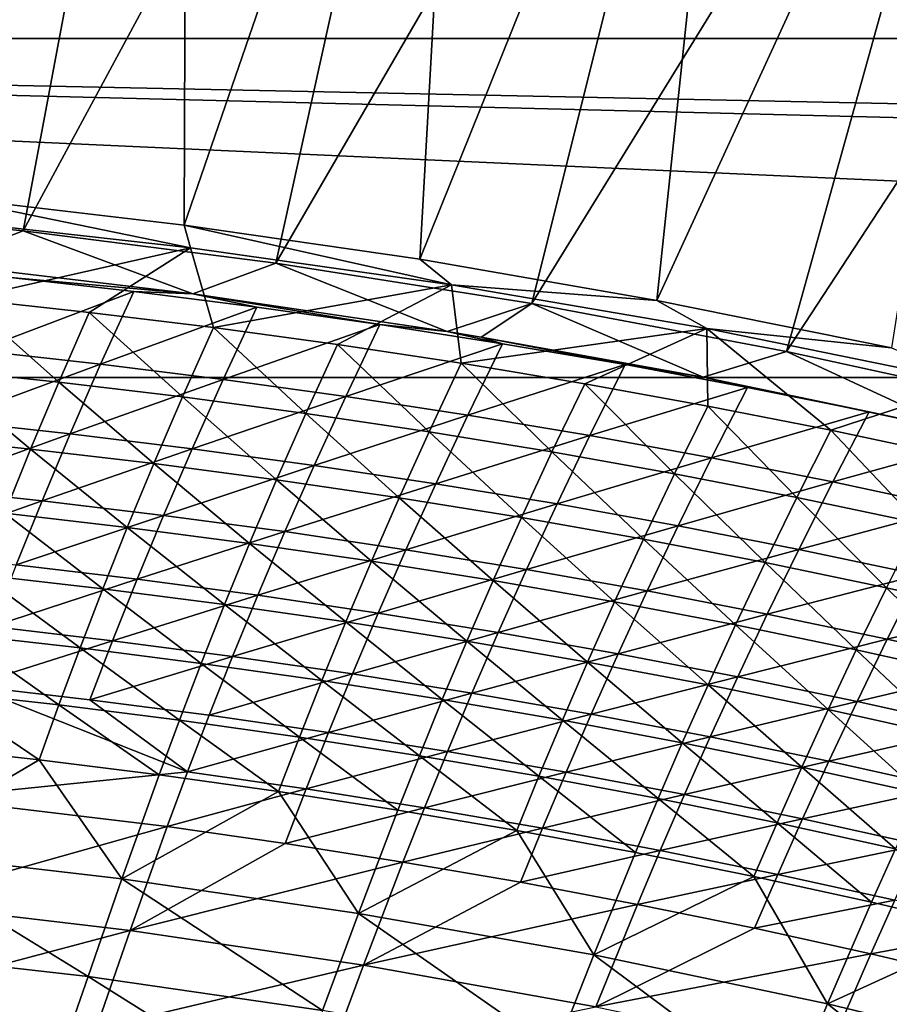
# Model space of a CAD drawing. Header units: metres. Extents: x -1 to 1402, y -1402 to 1.
# Tile 382 of 444: x 927 to 979, y -110 to -52. Entities that reach past the tile are written whole.
import ezdxf

# ---------------------------------------------------------------- set-up
doc = ezdxf.new("R2010")
doc.units = ezdxf.units.M

msp = doc.modelspace()

# ---------------------------------------------------------------- linework, layer by layer
at = {"layer": 'None0'}
for points in [[(937.135986, -13.399446, -3), (922.575256, -62.424107, -32.129532), (920.514526, -11.734218, -3)], [(911.868896, -62.922958, -29.544449), (936.909119, -14.152548), (920.306152, -12.493163)], [(936.972961, -64.114769, -32.129433), (922.575256, -62.424107, -32.129532), (937.135986, -13.399446, -3)], [(953.703369, -15.536713, -3), (936.972961, -64.114769, -32.129433), (937.135986, -13.399446, -3)], [(911.868896, -62.922958, -29.544449), (927.467468, -64.455734, -29.544348), (936.909119, -14.152548)], [(927.467468, -64.455734, -29.544348), (953.458191, -16.283445), (936.909119, -14.152548)], [(950.874939, -66.133293, -32.129333), (936.972961, -64.114769, -32.129433), (953.703369, -15.536713, -3)], [(970.201721, -18.153755, -3), (950.874939, -66.133293, -32.129333), (953.703369, -15.536713, -3)], [(927.467468, -64.455734, -29.544348), (942.374451, -66.361099, -29.544243), (953.458191, -16.283445)], [(942.374451, -66.361099, -29.544243), (969.938416, -18.893616), (953.458191, -16.283445)], [(964.867859, -68.556343, -32.129227), (950.874939, -66.133293, -32.129333), (970.201721, -18.153755, -3)], [(986.615417, -21.257874, -3), (964.867859, -68.556343, -32.129227), (970.201721, -18.153755, -3)], [(942.374451, -66.361099, -29.544243), (957.481506, -68.742455, -29.54413), (969.938416, -18.893616)], [(957.481506, -68.742455, -29.54413), (986.334167, -21.99036), (969.938416, -18.893616)], [(978.711731, -71.346375, -32.129116), (964.867859, -68.556343, -32.129227), (986.615417, -21.257874, -3)], [(957.481506, -68.742455, -29.54413), (972.526062, -71.573654, -29.544014), (986.334167, -21.99036)], [(972.526062, -71.573654, -29.544014), (1002.628906, -25.58049), (986.334167, -21.99036)], [(972.526062, -71.573654, -29.544014), (986.843689, -74.702553, -29.5439), (1002.628906, -25.58049)], [(922.575256, -62.424107, -32.129532), (937.34552, -65.459076, -32.844788), (922.584106, -63.804264, -32.844315)], [(922.575256, -62.424107, -32.129532), (936.972961, -64.114769, -32.129433), (937.34552, -65.459076, -32.844788)], [(911.868896, -62.922958, -29.544449), (922.437561, -66.378212, -30.959003), (927.467468, -64.455734, -29.544348)], [(922.584106, -63.804264, -32.844315), (937.34552, -65.459076, -32.844788), (924.019775, -68.472237, -60.654423)], [(922.437561, -66.378212, -30.959003), (937.489136, -68.164604, -30.957609), (927.467468, -64.455734, -29.544348)], [(927.467468, -64.455734, -29.544348), (937.489136, -68.164604, -30.957609), (942.374451, -66.361099, -29.544243)], [(936.972961, -64.114769, -32.129433), (952.74762, -67.634033, -32.845264), (937.34552, -65.459076, -32.844788)], [(936.972961, -64.114769, -32.129433), (950.874939, -66.133293, -32.129333), (952.74762, -67.634033, -32.845264)], [(937.34552, -65.459076, -32.844788), (931.367004, -69.265724, -60.653202), (924.019775, -68.472237, -60.654423)], [(931.367004, -69.265724, -60.653202), (937.34552, -65.459076, -32.844788), (938.701111, -70.161659, -60.651997)], [(937.34552, -65.459076, -32.844788), (952.74762, -67.634033, -32.845264), (938.701111, -70.161659, -60.651997)], [(950.874939, -66.133293, -32.129333), (964.867859, -68.556343, -32.129227), (952.74762, -67.634033, -32.845264)], [(922.437561, -66.378212, -30.959003), (926.711609, -67.200882, -32.349281), (937.489136, -68.164604, -30.957609)], [(937.489136, -68.164604, -30.957609), (952.485901, -70.389977, -30.955904), (942.374451, -66.361099, -29.544243)], [(942.374451, -66.361099, -29.544243), (952.485901, -70.389977, -30.955904), (957.481506, -68.742455, -29.54413)], [(933.991455, -68.026733, -32.349415), (926.711609, -67.200882, -32.349281), (924.791443, -71.515297, -60.180077)], [(926.711609, -67.200882, -32.349281), (933.991455, -68.026733, -32.349415), (937.489136, -68.164604, -30.957609)], [(938.701111, -70.161659, -60.651997), (952.74762, -67.634033, -32.845264), (946.020935, -71.161072, -60.650799)], [(952.74762, -67.634033, -32.845264), (953.325012, -72.264992, -60.649612), (946.020935, -71.161072, -60.650799)], [(952.74762, -67.634033, -32.845264), (964.867859, -68.556343, -32.129227), (967.81897, -70.220451, -32.845451)], [(952.74762, -67.634033, -32.845264), (967.81897, -70.220451, -32.845451), (953.325012, -72.264992, -60.649612)], [(924.019775, -68.472237, -60.654423), (929.565247, -73.379349, -88.50087), (922.252563, -72.607719, -88.503578)], [(924.019775, -68.472237, -60.654423), (931.367004, -69.265724, -60.653202), (929.565247, -73.379349, -88.50087)], [(932.03833, -72.316689, -60.178883), (933.991455, -68.026733, -32.349415), (924.791443, -71.515297, -60.180077)], [(933.991455, -68.026733, -32.349415), (932.03833, -72.316689, -60.178883), (941.261414, -68.953407, -32.349556)], [(937.489136, -68.164604, -30.957609), (933.991455, -68.026733, -32.349415), (941.261414, -68.953407, -32.349556)], [(952.485901, -70.389977, -30.955904), (937.489136, -68.164604, -30.957609), (948.519714, -69.981796, -32.349701)], [(937.489136, -68.164604, -30.957609), (941.261414, -68.953407, -32.349556), (948.519714, -69.981796, -32.349701)], [(941.261414, -68.953407, -32.349556), (932.03833, -72.316689, -60.178883), (939.275513, -73.218552, -60.177692)], [(948.519714, -69.981796, -32.349701), (941.261414, -68.953407, -32.349556), (939.275513, -73.218552, -60.177692)], [(952.485901, -70.389977, -30.955904), (954.49884, -70.723083, -30.95565), (957.481506, -68.742455, -29.54413)], [(957.481506, -68.742455, -29.54413), (954.49884, -70.723083, -30.95565), (967.599976, -73.092377, -30.953892)], [(957.481506, -68.742455, -29.54413), (967.599976, -73.092377, -30.953892), (972.526062, -71.573654, -29.544014)], [(964.867859, -68.556343, -32.129227), (978.711731, -71.346375, -32.129116), (967.81897, -70.220451, -32.845451)], [(931.367004, -69.265724, -60.653202), (936.86499, -74.253105, -88.498169), (929.565247, -73.379349, -88.50087)], [(936.86499, -74.253105, -88.498169), (931.367004, -69.265724, -60.653202), (938.701111, -70.161659, -60.651997)], [(944.150635, -75.230034, -88.495491), (936.86499, -74.253105, -88.498169), (938.701111, -70.161659, -60.651997)], [(938.701111, -70.161659, -60.651997), (946.020935, -71.161072, -60.650799), (944.150635, -75.230034, -88.495491)], [(948.519714, -69.981796, -32.349701), (939.275513, -73.218552, -60.177692), (946.501343, -74.221809, -60.176514)], [(955.764587, -71.112793, -32.349857), (948.519714, -69.981796, -32.349701), (946.501343, -74.221809, -60.176514)], [(952.485901, -70.389977, -30.955904), (948.519714, -69.981796, -32.349701), (955.764587, -71.112793, -32.349857)], [(967.81897, -70.220451, -32.845451), (960.612122, -73.474457, -60.648441), (953.325012, -72.264992, -60.649612)], [(967.81897, -70.220451, -32.845451), (967.880981, -74.790489, -60.647285), (960.612122, -73.474457, -60.648441)], [(967.81897, -70.220451, -32.845451), (978.711731, -71.346375, -32.129116), (983.623474, -73.4384, -32.845348)], [(983.623474, -73.4384, -32.845348), (975.130188, -76.214142, -60.646145), (967.81897, -70.220451, -32.845451)], [(975.130188, -76.214142, -60.646145), (967.880981, -74.790489, -60.647285), (967.81897, -70.220451, -32.845451)], [(954.49884, -70.723083, -30.95565), (952.485901, -70.389977, -30.955904), (955.764587, -71.112793, -32.349857)], [(967.599976, -73.092377, -30.953892), (954.49884, -70.723083, -30.95565), (962.994202, -72.347267, -32.350018)], [(954.49884, -70.723083, -30.95565), (955.764587, -71.112793, -32.349857), (962.994202, -72.347267, -32.350018)], [(946.020935, -71.161072, -60.650799), (951.420715, -76.311172, -88.492821), (944.150635, -75.230034, -88.495491)], [(946.020935, -71.161072, -60.650799), (953.325012, -72.264992, -60.649612), (951.420715, -76.311172, -88.492821)], [(955.764587, -71.112793, -32.349857), (946.501343, -74.221809, -60.176514), (953.713867, -75.327339, -60.175346)], [(962.994202, -72.347267, -32.350018), (955.764587, -71.112793, -32.349857), (953.713867, -75.327339, -60.175346)], [(923.026489, -75.650352, -88.047272), (932.03833, -72.316689, -60.178883), (924.791443, -71.515297, -60.180077)], [(967.599976, -73.092377, -30.953892), (982.622009, -76.244377, -30.9517), (972.526062, -71.573654, -29.544014)], [(972.526062, -71.573654, -29.544014), (982.622009, -76.244377, -30.9517), (986.843689, -74.702553, -29.5439)], [(932.03833, -72.316689, -60.178883), (923.026489, -75.650352, -88.047272), (930.239014, -76.430168, -88.044449)], [(939.275513, -73.218552, -60.177692), (932.03833, -72.316689, -60.178883), (930.239014, -76.430168, -88.044449)], [(953.325012, -72.264992, -60.649612), (958.674011, -77.497559, -88.490181), (951.420715, -76.311172, -88.492821)], [(953.325012, -72.264992, -60.649612), (960.612122, -73.474457, -60.648441), (958.674011, -77.497559, -88.490181)], [(953.713867, -75.327339, -60.175346), (960.911377, -76.536041, -60.174191), (962.994202, -72.347267, -32.350018)], [(960.911377, -76.536041, -60.174191), (970.206604, -73.686096, -32.350185), (962.994202, -72.347267, -32.350018)], [(962.994202, -72.347267, -32.350018), (970.206604, -73.686096, -32.350185), (967.599976, -73.092377, -30.953892)], [(922.252563, -72.607719, -88.503578), (927.906738, -77.325417, -116.378075), (920.629639, -76.572983, -116.381935)], [(922.252563, -72.607719, -88.503578), (929.565247, -73.379349, -88.50087), (927.906738, -77.325417, -116.378075)], [(970.206604, -73.686096, -32.350185), (977.400024, -75.130157, -32.350361), (967.599976, -73.092377, -30.953892)], [(967.599976, -73.092377, -30.953892), (977.400024, -75.130157, -32.350361), (982.622009, -76.244377, -30.9517)], [(929.565247, -73.379349, -88.50087), (935.171143, -78.17968, -116.374222), (927.906738, -77.325417, -116.378075)], [(929.565247, -73.379349, -88.50087), (936.86499, -74.253105, -88.498169), (935.171143, -78.17968, -116.374222)], [(939.275513, -73.218552, -60.177692), (930.239014, -76.430168, -88.044449), (937.442078, -77.310143, -88.041634)], [(946.501343, -74.221809, -60.176514), (939.275513, -73.218552, -60.177692), (937.442078, -77.310143, -88.041634)], [(960.612122, -73.474457, -60.648441), (965.909119, -78.790253, -88.487564), (958.674011, -77.497559, -88.490181)], [(967.880981, -74.790489, -60.647285), (965.909119, -78.790253, -88.487564), (960.612122, -73.474457, -60.648441)], [(970.206604, -73.686096, -32.350185), (960.911377, -76.536041, -60.174191), (968.091858, -77.848793, -60.173046)], [(977.400024, -75.130157, -32.350361), (970.206604, -73.686096, -32.350185), (968.091858, -77.848793, -60.173046)], [(982.358521, -77.746429, -60.645023), (975.130188, -76.214142, -60.646145), (983.623474, -73.4384, -32.845348)], [(936.86499, -74.253105, -88.498169), (942.421509, -79.136826, -116.370399), (935.171143, -78.17968, -116.374222)], [(942.421509, -79.136826, -116.370399), (936.86499, -74.253105, -88.498169), (944.150635, -75.230034, -88.495491)], [(946.501343, -74.221809, -60.176514), (937.442078, -77.310143, -88.041634), (944.63385, -78.291199, -88.038826)], [(953.713867, -75.327339, -60.175346), (946.501343, -74.221809, -60.176514), (944.63385, -78.291199, -88.038826)], [(965.909119, -78.790253, -88.487564), (967.880981, -74.790489, -60.647285), (973.124817, -80.190285, -88.48497)], [(967.880981, -74.790489, -60.647285), (975.130188, -76.214142, -60.646145), (973.124817, -80.190285, -88.48497)], [(949.656433, -80.197906, -116.3666), (942.421509, -79.136826, -116.370399), (944.150635, -75.230034, -88.495491)], [(944.150635, -75.230034, -88.495491), (951.420715, -76.311172, -88.492821), (949.656433, -80.197906, -116.3666)], [(944.63385, -78.291199, -88.038826), (951.8125, -79.374229, -88.036018), (953.713867, -75.327339, -60.175346)], [(951.8125, -79.374229, -88.036018), (960.911377, -76.536041, -60.174191), (953.713867, -75.327339, -60.175346)], [(968.091858, -77.848793, -60.173046), (975.25354, -79.266495, -60.171913), (977.400024, -75.130157, -32.350361)], [(975.25354, -79.266495, -60.171913), (984.572571, -76.680321, -32.35054), (977.400024, -75.130157, -32.350361)], [(977.400024, -75.130157, -32.350361), (984.572571, -76.680321, -32.35054), (982.622009, -76.244377, -30.9517)], [(930.239014, -76.430168, -88.044449), (923.026489, -75.650352, -88.047272), (921.404907, -79.614792, -115.942528)], [(920.629639, -76.572983, -116.381935), (927.906738, -77.325417, -116.378075), (926.379456, -81.113052, -144.280396)], [(930.239014, -76.430168, -88.044449), (921.404907, -79.614792, -115.942528), (928.582031, -80.375694, -115.938461)], [(937.442078, -77.310143, -88.041634), (930.239014, -76.430168, -88.044449), (928.582031, -80.375694, -115.938461)], [(951.420715, -76.311172, -88.492821), (956.874695, -81.363968, -116.362823), (949.656433, -80.197906, -116.3666)], [(951.420715, -76.311172, -88.492821), (958.674011, -77.497559, -88.490181), (956.874695, -81.363968, -116.362823)], [(960.911377, -76.536041, -60.174191), (951.8125, -79.374229, -88.036018), (958.976257, -80.560143, -88.033226)], [(968.091858, -77.848793, -60.173046), (960.911377, -76.536041, -60.174191), (958.976257, -80.560143, -88.033226)], [(973.124817, -80.190285, -88.48497), (975.130188, -76.214142, -60.646145), (980.319763, -81.698708, -88.482414)], [(975.130188, -76.214142, -60.646145), (982.358521, -77.746429, -60.645023), (980.319763, -81.698708, -88.482414)], [(975.25354, -79.266495, -60.171913), (982.394531, -80.790039, -60.170795), (984.572571, -76.680321, -32.35054)], [(927.906738, -77.325417, -116.378075), (933.607788, -81.95018, -144.275711), (926.379456, -81.113052, -144.280396)], [(927.906738, -77.325417, -116.378075), (935.171143, -78.17968, -116.374222), (933.607788, -81.95018, -144.275711)], [(937.442078, -77.310143, -88.041634), (928.582031, -80.375694, -115.938461), (935.749756, -81.236465, -115.93438)], [(944.63385, -78.291199, -88.038826), (937.442078, -77.310143, -88.041634), (935.749756, -81.236465, -115.93438)], [(958.674011, -77.497559, -88.490181), (964.07489, -82.636063, -116.359085), (956.874695, -81.363968, -116.362823)], [(958.674011, -77.497559, -88.490181), (965.909119, -78.790253, -88.487564), (964.07489, -82.636063, -116.359085)], [(935.171143, -78.17968, -116.374222), (940.822144, -82.889923, -144.271072), (933.607788, -81.95018, -144.275711)], [(935.171143, -78.17968, -116.374222), (942.421509, -79.136826, -116.370399), (940.822144, -82.889923, -144.271072)], [(935.749756, -81.236465, -115.93438), (942.906311, -82.198036, -115.930305), (944.63385, -78.291199, -88.038826)], [(942.906311, -82.198036, -115.930305), (951.8125, -79.374229, -88.036018), (944.63385, -78.291199, -88.038826)], [(958.976257, -80.560143, -88.033226), (966.123169, -81.849823, -88.030441), (968.091858, -77.848793, -60.173046)], [(966.123169, -81.849823, -88.030441), (975.25354, -79.266495, -60.171913), (968.091858, -77.848793, -60.173046)], [(965.909119, -78.790253, -88.487564), (971.255737, -84.015244, -116.355385), (964.07489, -82.636063, -116.359085)], [(973.124817, -80.190285, -88.48497), (971.255737, -84.015244, -116.355385), (965.909119, -78.790253, -88.487564)], [(942.421509, -79.136826, -116.370399), (948.021179, -83.933334, -144.266449), (940.822144, -82.889923, -144.271072)], [(948.021179, -83.933334, -144.266449), (942.421509, -79.136826, -116.370399), (949.656433, -80.197906, -116.3666)], [(951.8125, -79.374229, -88.036018), (942.906311, -82.198036, -115.930305), (950.049866, -83.261307, -115.926239)], [(958.976257, -80.560143, -88.033226), (951.8125, -79.374229, -88.036018), (950.049866, -83.261307, -115.926239)], [(973.251343, -83.244179, -88.027679), (975.25354, -79.266495, -60.171913), (966.123169, -81.849823, -88.030441)], [(982.394531, -80.790039, -60.170795), (975.25354, -79.266495, -60.171913), (973.251343, -83.244179, -88.027679)], [(928.582031, -80.375694, -115.938461), (921.404907, -79.614792, -115.942528), (919.914307, -83.418159, -143.861557)], [(928.582031, -80.375694, -115.938461), (919.914307, -83.418159, -143.861557), (927.055359, -84.162476, -143.856598)], [(935.749756, -81.236465, -115.93438), (928.582031, -80.375694, -115.938461), (927.055359, -84.162476, -143.856598)], [(955.203552, -85.081467, -144.261871), (948.021179, -83.933334, -144.266449), (949.656433, -80.197906, -116.3666)], [(949.656433, -80.197906, -116.3666), (956.874695, -81.363968, -116.362823), (955.203552, -85.081467, -144.261871)], [(950.049866, -83.261307, -115.926239), (957.178589, -84.427177, -115.922188), (958.976257, -80.560143, -88.033226)], [(957.178589, -84.427177, -115.922188), (966.123169, -81.849823, -88.030441), (958.976257, -80.560143, -88.033226)], [(978.415894, -85.502556, -116.35173), (971.255737, -84.015244, -116.355385), (973.124817, -80.190285, -88.48497)], [(980.319763, -81.698708, -88.482414), (978.415894, -85.502556, -116.35173), (973.124817, -80.190285, -88.48497)], [(932.162781, -85.573547, -172.198837), (924.970764, -84.751572, -172.204163), (926.379456, -81.113052, -144.280396)], [(926.379456, -81.113052, -144.280396), (933.607788, -81.95018, -144.275711), (932.162781, -85.573547, -172.198837)], [(927.055359, -84.162476, -143.856598), (934.187012, -85.006401, -143.851639), (935.749756, -81.236465, -115.93438)], [(934.187012, -85.006401, -143.851639), (942.906311, -82.198036, -115.930305), (935.749756, -81.236465, -115.93438)], [(980.35907, -84.744095, -88.024933), (982.394531, -80.790039, -60.170795), (973.251343, -83.244179, -88.027679)], [(956.874695, -81.363968, -116.362823), (962.36792, -86.335365, -144.257324), (955.203552, -85.081467, -144.261871)], [(956.874695, -81.363968, -116.362823), (964.07489, -82.636063, -116.359085), (962.36792, -86.335365, -144.257324)], [(966.123169, -81.849823, -88.030441), (957.178589, -84.427177, -115.922188), (964.290527, -85.696556, -115.918144)], [(973.251343, -83.244179, -88.027679), (966.123169, -81.849823, -88.030441), (964.290527, -85.696556, -115.918144)], [(978.415894, -85.502556, -116.35173), (980.319763, -81.698708, -88.482414), (985.554077, -87.099052, -116.348114)], [(933.607788, -81.95018, -144.275711), (939.340759, -86.497894, -172.193527), (932.162781, -85.573547, -172.198837)], [(933.607788, -81.95018, -144.275711), (940.822144, -82.889923, -144.271072), (939.340759, -86.497894, -172.193527)], [(942.906311, -82.198036, -115.930305), (934.187012, -85.006401, -143.851639), (941.307556, -85.950874, -143.84668)], [(950.049866, -83.261307, -115.926239), (942.906311, -82.198036, -115.930305), (941.307556, -85.950874, -143.84668)], [(940.822144, -82.889923, -144.271072), (946.503479, -87.52565, -172.188263), (939.340759, -86.497894, -172.193527)], [(940.822144, -82.889923, -144.271072), (948.021179, -83.933334, -144.266449), (946.503479, -87.52565, -172.188263)], [(964.07489, -82.636063, -116.359085), (969.513, -87.696098, -144.252838), (962.36792, -86.335365, -144.257324)], [(964.07489, -82.636063, -116.359085), (971.255737, -84.015244, -116.355385), (969.513, -87.696098, -144.252838)], [(941.307556, -85.950874, -143.84668), (948.415161, -86.99678, -143.841721), (950.049866, -83.261307, -115.926239)], [(948.415161, -86.99678, -143.841721), (957.178589, -84.427177, -115.922188), (950.049866, -83.261307, -115.926239)], [(973.251343, -83.244179, -88.027679), (964.290527, -85.696556, -115.918144), (971.383911, -87.07032, -115.914124)], [(980.35907, -84.744095, -88.024933), (973.251343, -83.244179, -88.027679), (971.383911, -87.07032, -115.914124)], [(925.64679, -87.799973, -171.79567), (934.187012, -85.006401, -143.851639), (927.055359, -84.162476, -143.856598)], [(948.021179, -83.933334, -144.266449), (953.649536, -88.657875, -172.183044), (946.503479, -87.52565, -172.188263)], [(953.649536, -88.657875, -172.183044), (948.021179, -83.933334, -144.266449), (955.203552, -85.081467, -144.261871)], [(971.255737, -84.015244, -116.355385), (976.637451, -89.164711, -144.248383), (969.513, -87.696098, -144.252838)], [(971.255737, -84.015244, -116.355385), (978.415894, -85.502556, -116.35173), (976.637451, -89.164711, -144.248383)], [(924.970764, -84.751572, -172.204163), (930.824036, -89.059036, -200.140656), (923.668335, -88.250542, -200.146484)], [(930.824036, -89.059036, -200.140656), (924.970764, -84.751572, -172.204163), (932.162781, -85.573547, -172.198837)], [(957.178589, -84.427177, -115.922188), (948.415161, -86.99678, -143.841721), (955.507935, -88.145027, -143.836792)], [(964.290527, -85.696556, -115.918144), (957.178589, -84.427177, -115.922188), (955.507935, -88.145027, -143.836792)], [(971.383911, -87.07032, -115.914124), (978.456848, -88.549385, -115.910133), (980.35907, -84.744095, -88.024933)], [(980.35907, -84.744095, -88.024933), (978.456848, -88.549385, -115.910133), (987.444336, -86.350479, -88.022209)], [(934.187012, -85.006401, -143.851639), (925.64679, -87.799973, -171.79567), (932.742065, -88.629051, -171.790009)], [(941.307556, -85.950874, -143.84668), (934.187012, -85.006401, -143.851639), (932.742065, -88.629051, -171.790009)], [(960.777649, -89.895622, -172.177872), (953.649536, -88.657875, -172.183044), (955.203552, -85.081467, -144.261871)], [(955.203552, -85.081467, -144.261871), (962.36792, -86.335365, -144.257324), (960.777649, -89.895622, -172.177872)], [(937.965759, -89.969643, -200.134857), (930.824036, -89.059036, -200.140656), (932.162781, -85.573547, -172.198837)], [(932.162781, -85.573547, -172.198837), (939.340759, -86.497894, -172.193527), (937.965759, -89.969643, -200.134857)], [(932.742065, -88.629051, -171.790009), (939.826233, -89.558434, -171.784348), (941.307556, -85.950874, -143.84668)], [(939.826233, -89.558434, -171.784348), (948.415161, -86.99678, -143.841721), (941.307556, -85.950874, -143.84668)], [(964.290527, -85.696556, -115.918144), (955.507935, -88.145027, -143.836792), (962.584045, -89.3965, -143.831863)], [(971.383911, -87.07032, -115.914124), (964.290527, -85.696556, -115.918144), (962.584045, -89.3965, -143.831863)], [(976.637451, -89.164711, -144.248383), (978.415894, -85.502556, -116.35173), (983.739929, -90.742256, -144.244003)], [(983.739929, -90.742256, -144.244003), (978.415894, -85.502556, -116.35173), (985.554077, -87.099052, -116.348114)], [(939.340759, -86.497894, -172.193527), (945.092102, -90.983421, -200.129105), (937.965759, -89.969643, -200.134857)], [(939.340759, -86.497894, -172.193527), (946.503479, -87.52565, -172.188263), (945.092102, -90.983421, -200.129105)], [(962.36792, -86.335365, -144.257324), (967.886414, -91.239944, -172.172745), (960.777649, -89.895622, -172.177872)], [(962.36792, -86.335365, -144.257324), (969.513, -87.696098, -144.252838), (967.886414, -91.239944, -172.172745)], [(987.444336, -86.350479, -88.022209), (978.456848, -88.549385, -115.910133), (985.507446, -90.134651, -115.906166)], [(948.415161, -86.99678, -143.841721), (939.826233, -89.558434, -171.784348), (946.8974, -90.588997, -171.778687)], [(955.507935, -88.145027, -143.836792), (948.415161, -86.99678, -143.841721), (946.8974, -90.588997, -171.778687)], [(969.641602, -90.752106, -143.826981), (971.383911, -87.07032, -115.914124), (962.584045, -89.3965, -143.831863)], [(978.456848, -88.549385, -115.910133), (971.383911, -87.07032, -115.914124), (969.641602, -90.752106, -143.826981)], [(946.503479, -87.52565, -172.188263), (952.201843, -92.101418, -200.123383), (945.092102, -90.983421, -200.129105)], [(946.503479, -87.52565, -172.188263), (953.649536, -88.657875, -172.183044), (952.201843, -92.101418, -200.123383)], [(969.513, -87.696098, -144.252838), (974.974548, -92.691895, -172.167679), (967.886414, -91.239944, -172.172745)], [(969.513, -87.696098, -144.252838), (976.637451, -89.164711, -144.248383), (974.974548, -92.691895, -172.167679)], [(922.459778, -91.619629, -228.10463), (923.668335, -88.250542, -200.146484), (929.57959, -92.415947, -228.098465)], [(923.668335, -88.250542, -200.146484), (930.824036, -89.059036, -200.140656), (929.57959, -92.415947, -228.098465)], [(932.742065, -88.629051, -171.790009), (925.64679, -87.799973, -171.79567), (924.344177, -91.297729, -199.752319)], [(955.507935, -88.145027, -143.836792), (946.8974, -90.588997, -171.778687), (953.953796, -91.721649, -171.773056)], [(962.584045, -89.3965, -143.831863), (955.507935, -88.145027, -143.836792), (953.953796, -91.721649, -171.773056)], [(924.344177, -91.297729, -199.752319), (931.403076, -92.113609, -199.746124), (932.742065, -88.629051, -171.790009)], [(931.403076, -92.113609, -199.746124), (939.826233, -89.558434, -171.784348), (932.742065, -88.629051, -171.790009)], [(953.649536, -88.657875, -172.183044), (959.293518, -93.324684, -200.117722), (952.201843, -92.101418, -200.123383)], [(959.293518, -93.324684, -200.117722), (953.649536, -88.657875, -172.183044), (960.777649, -89.895622, -172.177872)], [(976.678711, -92.212738, -143.822113), (978.456848, -88.549385, -115.910133), (969.641602, -90.752106, -143.826981)], [(978.456848, -88.549385, -115.910133), (976.678711, -92.212738, -143.822113), (985.507446, -90.134651, -115.906166)], [(930.824036, -89.059036, -200.140656), (936.685425, -93.314148, -228.092346), (929.57959, -92.415947, -228.098465)], [(936.685425, -93.314148, -228.092346), (930.824036, -89.059036, -200.140656), (937.965759, -89.969643, -200.134857)], [(962.584045, -89.3965, -143.831863), (953.953796, -91.721649, -171.773056), (960.993469, -92.957268, -171.767441)], [(969.641602, -90.752106, -143.826981), (962.584045, -89.3965, -143.831863), (960.993469, -92.957268, -171.767441)], [(976.637451, -89.164711, -144.248383), (982.04071, -94.252525, -172.162689), (974.974548, -92.691895, -172.167679)], [(982.04071, -94.252525, -172.162689), (976.637451, -89.164711, -144.248383), (983.739929, -90.742256, -144.244003)], [(939.826233, -89.558434, -171.784348), (931.403076, -92.113609, -199.746124), (938.450806, -93.029564, -199.739914)], [(943.775818, -94.315277, -228.086258), (936.685425, -93.314148, -228.092346), (937.965759, -89.969643, -200.134857)], [(937.965759, -89.969643, -200.134857), (945.092102, -90.983421, -200.129105), (943.775818, -94.315277, -228.086258)], [(946.8974, -90.588997, -171.778687), (939.826233, -89.558434, -171.784348), (938.450806, -93.029564, -199.739914)], [(966.365906, -94.654274, -200.112122), (959.293518, -93.324684, -200.117722), (960.777649, -89.895622, -172.177872)], [(960.777649, -89.895622, -172.177872), (967.886414, -91.239944, -172.172745), (966.365906, -94.654274, -200.112122)], [(946.8974, -90.588997, -171.778687), (938.450806, -93.029564, -199.739914), (945.485596, -94.046463, -199.733719)], [(953.953796, -91.721649, -171.773056), (946.8974, -90.588997, -171.778687), (945.485596, -94.046463, -199.733719)], [(985.507446, -90.134651, -115.906166), (976.678711, -92.212738, -143.822113), (983.693604, -93.779289, -143.817291)], [(945.092102, -90.983421, -200.129105), (950.849548, -95.42038, -228.080231), (943.775818, -94.315277, -228.086258)], [(945.092102, -90.983421, -200.129105), (952.201843, -92.101418, -200.123383), (950.849548, -95.42038, -228.080231)], [(969.641602, -90.752106, -143.826981), (960.993469, -92.957268, -171.767441), (968.014648, -94.296745, -171.761856)], [(976.678711, -92.212738, -143.822113), (969.641602, -90.752106, -143.826981), (968.014648, -94.296745, -171.761856)], [(921.332642, -94.868484, -256.075867), (922.459778, -91.619629, -228.10463), (928.417419, -95.653625, -256.06955)], [(922.00769, -97.912437, -255.70549), (937.169922, -96.373177, -227.710114), (924.344177, -91.297729, -199.752319)], [(922.459778, -91.619629, -228.10463), (929.57959, -92.415947, -228.098465), (928.417419, -95.653625, -256.06955)], [(937.169922, -96.373177, -227.710114), (931.403076, -92.113609, -199.746124), (924.344177, -91.297729, -199.752319)], [(953.953796, -91.721649, -171.773056), (945.485596, -94.046463, -199.733719), (952.505493, -95.165199, -199.727539)], [(960.993469, -92.957268, -171.767441), (953.953796, -91.721649, -171.773056), (952.505493, -95.165199, -199.727539)], [(967.886414, -91.239944, -172.172745), (973.417542, -96.09124, -200.106583), (966.365906, -94.654274, -200.112122)], [(967.886414, -91.239944, -172.172745), (974.974548, -92.691895, -172.167679), (973.417542, -96.09124, -200.106583)], [(938.450806, -93.029564, -199.739914), (931.403076, -92.113609, -199.746124), (937.169922, -96.373177, -227.710114)], [(952.201843, -92.101418, -200.123383), (957.905151, -96.630501, -228.074249), (950.849548, -95.42038, -228.080231)], [(952.201843, -92.101418, -200.123383), (959.293518, -93.324684, -200.117722), (957.905151, -96.630501, -228.074249)], [(968.014648, -94.296745, -171.761856), (975.015381, -95.740982, -171.756302), (976.678711, -92.212738, -143.822113)], [(976.678711, -92.212738, -143.822113), (975.015381, -95.740982, -171.756302), (983.693604, -93.779289, -143.817291)], [(928.417419, -95.653625, -256.06955), (929.57959, -92.415947, -228.098465), (935.488098, -96.540398, -256.063293)], [(929.57959, -92.415947, -228.098465), (936.685425, -93.314148, -228.092346), (935.488098, -96.540398, -256.063293)], [(974.974548, -92.691895, -172.167679), (980.447205, -97.636627, -200.10112), (973.417542, -96.09124, -200.106583)], [(974.974548, -92.691895, -172.167679), (982.04071, -94.252525, -172.162689), (980.447205, -97.636627, -200.10112)], [(936.685425, -93.314148, -228.092346), (942.543335, -97.529861, -256.057068), (935.488098, -96.540398, -256.063293)], [(942.543335, -97.529861, -256.057068), (936.685425, -93.314148, -228.092346), (943.775818, -94.315277, -228.086258)], [(945.485596, -94.046463, -199.733719), (938.450806, -93.029564, -199.739914), (937.169922, -96.373177, -227.710114)], [(960.993469, -92.957268, -171.767441), (952.505493, -95.165199, -199.727539), (959.508667, -96.386642, -199.72139)], [(959.293518, -93.324684, -200.117722), (964.941284, -97.946686, -228.068329), (957.905151, -96.630501, -228.074249)], [(964.941284, -97.946686, -228.068329), (959.293518, -93.324684, -200.117722), (966.365906, -94.654274, -200.112122)], [(968.014648, -94.296745, -171.761856), (960.993469, -92.957268, -171.767441), (959.508667, -96.386642, -199.72139)], [(945.485596, -94.046463, -199.733719), (937.169922, -96.373177, -227.710114), (944.168579, -97.377747, -227.703598)], [(952.505493, -95.165199, -199.727539), (945.485596, -94.046463, -199.733719), (944.168579, -97.377747, -227.703598)], [(983.693604, -93.779289, -143.817291), (975.015381, -95.740982, -171.756302), (981.993896, -97.290863, -171.750793)], [(949.581726, -98.623055, -256.050903), (942.543335, -97.529861, -256.057068), (943.775818, -94.315277, -228.086258)], [(943.775818, -94.315277, -228.086258), (950.849548, -95.42038, -228.080231), (949.581726, -98.623055, -256.050903)], [(966.493286, -97.711685, -199.715271), (968.014648, -94.296745, -171.761856), (959.508667, -96.386642, -199.72139)], [(971.956726, -99.369995, -228.062469), (964.941284, -97.946686, -228.068329), (966.365906, -94.654274, -200.112122)], [(966.365906, -94.654274, -200.112122), (973.417542, -96.09124, -200.106583), (971.956726, -99.369995, -228.062469)], [(975.015381, -95.740982, -171.756302), (968.014648, -94.296745, -171.761856), (966.493286, -97.711685, -199.715271)], [(921.332642, -94.868484, -256.075867), (928.417419, -95.653625, -256.06955), (919.272888, -101.044228, -312.04538)], [(952.505493, -95.165199, -199.727539), (944.168579, -97.377747, -227.703598), (951.152283, -98.48391, -227.697098)], [(959.508667, -96.386642, -199.72139), (952.505493, -95.165199, -199.727539), (951.152283, -98.48391, -227.697098)], [(919.272888, -101.044228, -312.04538), (928.417419, -95.653625, -256.06955), (933.295898, -102.674126, -312.033417)], [(928.417419, -95.653625, -256.06955), (935.488098, -96.540398, -256.063293), (933.295898, -102.674126, -312.033417)], [(950.849548, -95.42038, -228.080231), (956.601929, -99.821014, -256.0448), (949.581726, -98.623055, -256.050903)], [(950.849548, -95.42038, -228.080231), (957.905151, -96.630501, -228.074249), (956.601929, -99.821014, -256.0448)], [(973.457458, -99.141205, -199.709183), (975.015381, -95.740982, -171.756302), (966.493286, -97.711685, -199.715271)], [(975.015381, -95.740982, -171.756302), (973.457458, -99.141205, -199.709183), (981.993896, -97.290863, -171.750793)], [(935.971924, -99.598312, -255.6922), (937.169922, -96.373177, -227.710114), (922.00769, -97.912437, -255.70549)], [(944.168579, -97.377747, -227.703598), (937.169922, -96.373177, -227.710114), (935.971924, -99.598312, -255.6922)], [(959.508667, -96.386642, -199.72139), (951.152283, -98.48391, -227.697098), (958.119202, -99.69252, -227.690628)], [(966.493286, -97.711685, -199.715271), (959.508667, -96.386642, -199.72139), (958.119202, -99.69252, -227.690628)], [(973.417542, -96.09124, -200.106583), (978.949951, -100.901466, -228.056702), (971.956726, -99.369995, -228.062469)], [(973.417542, -96.09124, -200.106583), (980.447205, -97.636627, -200.10112), (978.949951, -100.901466, -228.056702)], [(935.488098, -96.540398, -256.063293), (942.543335, -97.529861, -256.057068), (933.295898, -102.674126, -312.033417)], [(957.905151, -96.630501, -228.074249), (963.6026, -101.124786, -256.038727), (956.601929, -99.821014, -256.0448)], [(957.905151, -96.630501, -228.074249), (964.941284, -97.946686, -228.068329), (963.6026, -101.124786, -256.038727)], [(942.543335, -97.529861, -256.057068), (947.255981, -104.712799, -312.021637), (933.295898, -102.674126, -312.033417)], [(944.168579, -97.377747, -227.703598), (935.971924, -99.598312, -255.6922), (942.935242, -100.591545, -255.685577)], [(947.255981, -104.712799, -312.021637), (942.543335, -97.529861, -256.057068), (949.581726, -98.623055, -256.050903)], [(951.152283, -98.48391, -227.697098), (944.168579, -97.377747, -227.703598), (942.935242, -100.591545, -255.685577)], [(981.993896, -97.290863, -171.750793), (973.457458, -99.141205, -199.709183), (980.399353, -100.676086, -199.703156)], [(919.947205, -104.084496, -311.69455), (935.971924, -99.598312, -255.6922), (922.00769, -97.912437, -255.70549)], [(966.493286, -97.711685, -199.715271), (958.119202, -99.69252, -227.690628), (965.067505, -101.004463, -227.684189)], [(964.941284, -97.946686, -228.068329), (970.582336, -102.535416, -256.032745), (963.6026, -101.124786, -256.038727)], [(970.582336, -102.535416, -256.032745), (964.941284, -97.946686, -228.068329), (971.956726, -99.369995, -228.062469)], [(973.457458, -99.141205, -199.709183), (966.493286, -97.711685, -199.715271), (965.067505, -101.004463, -227.684189)], [(951.152283, -98.48391, -227.697098), (942.935242, -100.591545, -255.685577), (949.883484, -101.686119, -255.67897)], [(956.601929, -99.821014, -256.0448), (947.255981, -104.712799, -312.021637), (949.581726, -98.623055, -256.050903)], [(958.119202, -99.69252, -227.690628), (951.152283, -98.48391, -227.697098), (949.883484, -101.686119, -255.67897)], [(965.067505, -101.004463, -227.684189), (971.995361, -102.420609, -227.67778), (973.457458, -99.141205, -199.709183)], [(973.457458, -99.141205, -199.709183), (971.995361, -102.420609, -227.67778), (980.399353, -100.676086, -199.703156)], [(933.778442, -105.729568, -311.682068), (935.971924, -99.598312, -255.6922), (919.947205, -104.084496, -311.69455)], [(942.935242, -100.591545, -255.685577), (935.971924, -99.598312, -255.6922), (933.778442, -105.729568, -311.682068)], [(956.601929, -99.821014, -256.0448), (961.142212, -107.16848, -312.010071), (947.255981, -104.712799, -312.021637)], [(958.119202, -99.69252, -227.690628), (949.883484, -101.686119, -255.67897), (956.81488, -102.882896, -255.672394)], [(956.601929, -99.821014, -256.0448), (963.6026, -101.124786, -256.038727), (961.142212, -107.16848, -312.010071)], [(965.067505, -101.004463, -227.684189), (958.119202, -99.69252, -227.690628), (956.81488, -102.882896, -255.672394)], [(977.539856, -104.05394, -256.026855), (970.582336, -102.535416, -256.032745), (971.956726, -99.369995, -228.062469)], [(978.949951, -100.901466, -228.056702), (977.539856, -104.05394, -256.026855), (971.956726, -99.369995, -228.062469)], [(919.272888, -101.044228, -312.04538), (931.295227, -108.443069, -368.016876), (917.389343, -106.855461, -368.026917)], [(931.295227, -108.443069, -368.016876), (919.272888, -101.044228, -312.04538), (933.295898, -102.674126, -312.033417)], [(949.883484, -101.686119, -255.67897), (942.935242, -100.591545, -255.685577), (933.778442, -105.729568, -311.682068)], [(963.727478, -104.182724, -255.665863), (965.067505, -101.004463, -227.684189), (956.81488, -102.882896, -255.672394)], [(971.995361, -102.420609, -227.67778), (965.067505, -101.004463, -227.684189), (963.727478, -104.182724, -255.665863)], [(980.399353, -100.676086, -199.703156), (971.995361, -102.420609, -227.67778), (978.900818, -103.941818, -227.671432)], [(977.539856, -104.05394, -256.026855), (978.949951, -100.901466, -228.056702), (984.473633, -105.681297, -256.021027)], [(963.6026, -101.124786, -256.038727), (970.582336, -102.535416, -256.032745), (961.142212, -107.16848, -312.010071)], [(949.883484, -101.686119, -255.67897), (933.778442, -105.729568, -311.682068), (947.555786, -107.774673, -311.669617)], [(956.81488, -102.882896, -255.672394), (949.883484, -101.686119, -255.67897), (947.555786, -107.774673, -311.669617)], [(945.136963, -110.437332, -368.006989), (931.295227, -108.443069, -368.016876), (933.295898, -102.674126, -312.033417)], [(933.295898, -102.674126, -312.033417), (947.255981, -104.712799, -312.021637), (945.136963, -110.437332, -368.006989)], [(961.142212, -107.16848, -312.010071), (970.582336, -102.535416, -256.032745), (974.943542, -110.049416, -311.998779)], [(970.619568, -105.586472, -255.659363), (971.995361, -102.420609, -227.67778), (963.727478, -104.182724, -255.665863)], [(970.582336, -102.535416, -256.032745), (977.539856, -104.05394, -256.026855), (974.943542, -110.049416, -311.998779)], [(971.995361, -102.420609, -227.67778), (970.619568, -105.586472, -255.659363), (978.900818, -103.941818, -227.671432)], [(956.81488, -102.882896, -255.672394), (947.555786, -107.774673, -311.669617), (963.727478, -104.182724, -255.665863)], [(978.900818, -103.941818, -227.671432), (970.619568, -105.586472, -255.659363), (977.489197, -107.095001, -255.652924)], [(977.489197, -107.095001, -255.652924), (985.782166, -105.568954, -227.665146), (978.900818, -103.941818, -227.671432)], [(918.063904, -109.892578, -367.700439), (933.778442, -105.729568, -311.682068), (919.947205, -104.084496, -311.69455)], [(947.555786, -107.774673, -311.669617), (961.264526, -110.226471, -311.657318), (963.727478, -104.182724, -255.665863)], [(963.727478, -104.182724, -255.665863), (961.264526, -110.226471, -311.657318), (970.619568, -105.586472, -255.659363)], [(974.943542, -110.049416, -311.998779), (977.539856, -104.05394, -256.026855), (984.473633, -105.681297, -256.021027)], [(947.255981, -104.712799, -312.021637), (958.903259, -112.84639, -367.997253), (945.136963, -110.437332, -368.006989)], [(961.142212, -107.16848, -312.010071), (958.903259, -112.84639, -367.997253), (947.255981, -104.712799, -312.021637)], [(970.619568, -105.586472, -255.659363), (961.264526, -110.226471, -311.657318), (977.489197, -107.095001, -255.652924)], [(974.943542, -110.049416, -311.998779), (984.473633, -105.681297, -256.021027), (988.64801, -113.362839, -311.987793)], [(984.334595, -108.709137, -255.646545), (985.782166, -105.568954, -227.665146), (977.489197, -107.095001, -255.652924)], [(931.777527, -111.496529, -367.690277), (933.778442, -105.729568, -311.682068), (918.063904, -109.892578, -367.700439)], [(947.555786, -107.774673, -311.669617), (933.778442, -105.729568, -311.682068), (931.777527, -111.496529, -367.690277)], [(915.581726, -112.380745, -423.999969), (917.389343, -106.855461, -368.026917), (929.391907, -113.920341, -423.993011)], [(917.389343, -106.855461, -368.026917), (931.295227, -108.443069, -368.016876), (929.391907, -113.920341, -423.993011)], [(958.903259, -112.84639, -367.997253), (961.142212, -107.16848, -312.010071), (972.58313, -115.678413, -367.987732)], [(961.142212, -107.16848, -312.010071), (974.943542, -110.049416, -311.998779), (972.58313, -115.678413, -367.987732)], [(977.489197, -107.095001, -255.652924), (961.264526, -110.226471, -311.657318), (974.889893, -113.091614, -311.645233)], [(974.889893, -113.091614, -311.645233), (984.334595, -108.709137, -255.646545), (977.489197, -107.095001, -255.652924)], [(947.555786, -107.774673, -311.669617), (931.777527, -111.496529, -367.690277), (945.435852, -113.498474, -367.680237)], [(961.264526, -110.226471, -311.657318), (947.555786, -107.774673, -311.669617), (945.435852, -113.498474, -367.680237)], [(929.391907, -113.920341, -423.993011), (931.295227, -108.443069, -368.016876), (943.136414, -115.864212, -423.986115)], [(931.295227, -108.443069, -368.016876), (945.136963, -110.437332, -368.006989), (943.136414, -115.864212, -423.986115)], [(991.153931, -110.429626, -255.640228), (984.334595, -108.709137, -255.646545), (974.889893, -113.091614, -311.645233)], [(916.258606, -115.415848, -423.707703), (931.777527, -111.496529, -367.690277), (918.063904, -109.892578, -367.700439)], [(972.58313, -115.678413, -367.987732), (974.943542, -110.049416, -311.998779), (986.164429, -118.940521, -367.978485)], [(974.943542, -110.049416, -311.998779), (988.64801, -113.362839, -311.987793), (986.164429, -118.940521, -367.978485)]]:
    msp.add_3dface(points, dxfattribs=at)
at = {"layer": 'None01'}
for points in [[(793.101257, -53.100212, -521.977783), (598.952698, -73.101234, -521.977783), (1235.141357, -73.101234, -521.977783)], [(1235.141357, -73.101234, -541.977783), (598.952698, -73.101234, -541.977783), (793.101257, -53.100212, -541.977783)], [(1235.141357, -73.101234, -521.977783), (1234.218994, -64.183357, -521.977783), (793.101257, -53.100212, -521.977783)], [(1234.218994, -64.183357, -521.977783), (1234.176392, -62.233055, -521.977783), (793.101257, -53.100212, -521.977783)], [(793.101257, -53.100212, -521.977783), (1234.176392, -62.233055, -521.977783), (1235.141235, -53.102085, -521.977783)], [(793.101257, -53.100212, -521.977783), (1235.141235, -53.102085, -521.977783), (793.101257, -53.100212, -541.977783)], [(1235.141235, -53.102085, -521.977783), (1235.141235, -53.102085, -541.977783), (793.101257, -53.100212, -541.977783)], [(1235.141235, -53.102085, -541.977783), (1234.176392, -62.233055, -541.977783), (793.101257, -53.100212, -541.977783)], [(1234.176392, -62.233055, -541.977783), (1234.218994, -64.183357, -541.977783), (793.101257, -53.100212, -541.977783)], [(793.101257, -53.100212, -541.977783), (1234.218994, -64.183357, -541.977783), (1235.141357, -73.101234, -541.977783)], [(598.952698, -73.101234, -521.977783), (598.952698, -73.101234, -541.977783), (1235.141357, -73.101234, -521.977783)], [(598.952698, -73.101234, -541.977783), (1235.141357, -73.101234, -541.977783), (1235.141357, -73.101234, -521.977783)]]:
    msp.add_3dface(points, dxfattribs=at)

doc.saveas('drawing.dxf')
